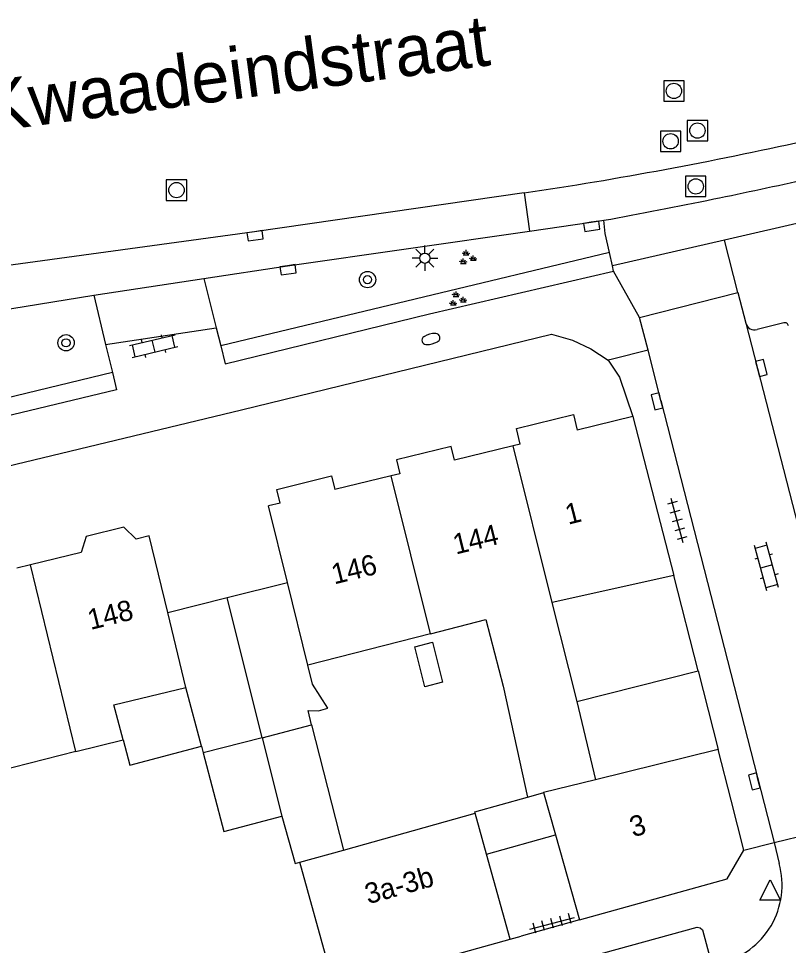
# Model space of a CAD drawing. Extents: x 131000 to 133014, y 396499 to 399001.
# Drawn here: x 132763.88 to 132801.55, y 397492.89 to 397538.27 of the extents above; entities that cross this region are included whole.
import ezdxf

# ---------------------------------------------------------------- set-up
doc = ezdxf.new("R2010")
doc.units = 0
for name, color, linetype in [('gg-afsc-erfafscheiding', 7, 'Continuous'), ('gg-afsc-muur', 7, 'Continuous'), ('gg-anno-huisnummerreeks BGT', 7, 'Continuous'), ('gg-anno-openbare ruimte label', 7, 'Continuous'), ('gg-bbg-bijgebouw', 7, 'Continuous'), ('gg-bbg-gedigitaliseerde bebouwing', 7, 'Continuous'), ('gg-bbg-gedigitaliseerde bijgebouw', 7, 'Continuous'), ('gg-bbg-hoofdgebouw', 7, 'Continuous'), ('gg-bbg-luifel en loopbrug', 7, 'Continuous'), ('gg-bbg-tussenscheiding', 7, 'Continuous'), ('gg-knt-verharding', 7, 'Continuous'), ('gg-knt-verharding nz', 7, 'Continuous'), ('gt-grn-groengrens', 7, 'Continuous'), ('gt-grn-weggrens', 7, 'Continuous'), ('gt-symb-boom', 7, 'Continuous'), ('gt-symb-brandkraan', 7, 'Continuous'), ('gt-symb-groenvak', 7, 'Continuous'), ('gt-symb-klinker verharding', 7, 'Continuous'), ('gt-symb-kolk', 7, 'Continuous'), ('gt-symb-lichtmast', 7, 'Continuous'), ('gt-symb-rioolschacht', 7, 'Continuous'), ('gt-symb-tegel verharding', 7, 'Continuous'), ('gt-symb-waterafsluiter', 7, 'Continuous')]:
    doc.layers.add(name, color=color, linetype=linetype)

# ---------------------------------------------------------------- blocks, each defined once
blk = doc.blocks.new('gt0-KOLK')
at = {"layer": 'gt-symb-kolk'}
blk.add_lwpolyline([(0, 0), (0.375, 0), (0.375, 0.4), (-0.375, 0.4), (-0.375, 0), (0, 0)], dxfattribs=at)
blk = doc.blocks.new('gt0-GRVAK')
at = {"layer": 'gt-symb-groenvak'}
for p, q in [((-0.11, 0.189), (-0.228, 0.24)), ((-0.182, 0.153), (0.088, 0.153)), ((-0.091, 0.211), (-0.156, 0.322)), ((-0.047, 0.214), (-0.047, 0.393)), ((-0.004, 0.211), (0.061, 0.322)), ((0.015, 0.189), (0.133, 0.24)), ((0.262, -0.052), (0.197, 0.059)), ((0.305, -0.049), (0.305, 0.13)), ((0.349, -0.052), (0.414, 0.059)), ((-0.245, -0.228), (-0.363, -0.177)), ((-0.318, -0.264), (-0.047, -0.264)), ((-0.226, -0.206), (-0.291, -0.095)), ((-0.183, -0.203), (-0.183, -0.024)), ((-0.139, -0.206), (-0.074, -0.095)), ((-0.12, -0.228), (-0.002, -0.177)), ((0.243, -0.074), (0.125, -0.023)), ((0.17, -0.11), (0.441, -0.11)), ((0.368, -0.074), (0.486, -0.023))]:
    blk.add_line(p, q, dxfattribs=at)
blk = doc.blocks.new('gt0-BOOM')
at = {"layer": 'gt-symb-boom'}
for radius in [0.4, 0.2]:
    blk.add_circle((0, 0), radius, dxfattribs=at)
blk = doc.blocks.new('gt0-KL1')
at = {"layer": 'gt-symb-klinker verharding'}
for p, q in [((-1.15, 0.3), (1.15, 0.3)), ((-1, -0.3), (-1, 0.3)), ((-0.5, 0.3), (-0.5, 0.45)), ((0, -0.3), (0, 0.3)), ((0.5, 0.3), (0.5, 0.45)), ((1, -0.3), (1, 0.3)), ((-1.15, -0.3), (1.15, -0.3)), ((-0.5, -0.45), (-0.5, -0.3)), ((0.5, -0.45), (0.5, -0.3))]:
    blk.add_line(p, q, dxfattribs=at)
blk = doc.blocks.new('gt0-BR')
at = {"layer": 'gt-symb-brandkraan'}
for centre, radius, start, end in [((-0.244, 0), 0.206, 107.5669, 252.4331), ((0.599, -2.664), 3, 106.892, 107.5669), ((0, -0.691), 0.938, 73.108, 106.892), ((-0.599, -2.664), 3, 72.4331, 73.108), ((0.244, 0), 0.206, 287.567, 72.4331), ((0.599, 2.664), 3, 252.4331, 253.108), ((0, 0.691), 0.938, 253.108, 286.8921), ((-0.599, 2.664), 3, 286.8921, 287.567)]:
    blk.add_arc(centre, radius, start, end, dxfattribs=at)
blk = doc.blocks.new('gt0-LMAST')
at = {"layer": 'gt-symb-lichtmast'}
for p, q in [((-0.005, 0.246), (-0.005, 0.621)), ((-0.182, 0.173), (-0.447, 0.438)), ((0.172, 0.173), (0.437, 0.438)), ((-0.255, -0.004), (-0.63, -0.004)), ((-0.182, -0.181), (-0.447, -0.446)), ((-0.005, -0.254), (-0.005, -0.629)), ((0.437, -0.446), (0.172, -0.181)), ((0.245, -0.004), (0.62, -0.004))]:
    blk.add_line(p, q, dxfattribs=at)
blk.add_circle((-0.005, -0.004), 0.25, dxfattribs=at)
blk = doc.blocks.new('gt0-RS')
at = {"layer": 'gt-symb-rioolschacht'}
blk.add_lwpolyline([(-0.5, -0.5), (0.5, -0.5), (0.5, 0.5), (-0.5, 0.5)], close=True, dxfattribs=at)
blk.add_circle((0, 0), 0.375, dxfattribs=at)
blk = doc.blocks.new('gt0-TEG1')
at = {"layer": 'gt-symb-tegel verharding'}
for p, q in [((-1.125, 0), (1.125, 0)), ((-0.9, -0.25), (-0.9, 0.25)), ((-0.45, -0.25), (-0.45, 0.25)), ((0, -0.25), (0, 0.25)), ((0.45, -0.25), (0.45, 0.25)), ((0.9, -0.25), (0.9, 0.25))]:
    blk.add_line(p, q, dxfattribs=at)
blk = doc.blocks.new('gt0-WAFSL')
at = {"layer": 'gt-symb-waterafsluiter'}
for p, q in [((-0.5, -0.333), (0, 0.667)), ((0, 0.667), (0.5, -0.333)), ((0.5, -0.333), (-0.5, -0.333))]:
    blk.add_line(p, q, dxfattribs=at)

msp = doc.modelspace()

# ---------------------------------------------------------------- linework, layer by layer
at = {"layer": 'gg-afsc-erfafscheiding'}
msp.add_line((132790.8, 397494.002), (132788.47, 397493.357), dxfattribs=at)
at = {"layer": 'gg-afsc-muur'}
for p, q in [((132797.13, 397506.33), (132795.94, 397511.01)), ((132791.33, 397494.15), (132790.8, 397494.002)), ((132787.94, 397493.21), (132788.47, 397493.357))]:
    msp.add_line(p, q, dxfattribs=at)
at = {"layer": 'gg-bbg-bijgebouw'}
for p, q in [((132791.2, 397504.83), (132797.13, 397506.33)), ((132797.13, 397506.33), (132798.108, 397502.483))]:
    msp.add_line(p, q, dxfattribs=at)
at = {"layer": 'gg-bbg-gedigitaliseerde bebouwing'}
for p, q in [((132777.04, 397510.666), (132776.12, 397514.41)), ((132771.181, 397509.196), (132770.27, 397512.94)), ((132778.037, 397506.611), (132777.04, 397510.666)), ((132772.074, 397505.524), (132771.181, 397509.196)), ((132784.039, 397508.155), (132778.037, 397506.611)), ((132766.687, 397502.393), (132768.995, 397502.954)), ((132766.687, 397502.393), (132760.837, 397500.889)), ((132779.779, 397497.564), (132786.228, 397499.364)), ((132779.35, 397490.82), (132777.638, 397496.974))]:
    msp.add_line(p, q, dxfattribs=at)
for points in [[(132784.039, 397508.155), (132786.751, 397508.852), (132787.59, 397505.588), (132788.785, 397500.155)], [(132768.995, 397502.954), (132768.543, 397504.666), (132772.074, 397505.524)], [(132788.785, 397500.155), (132789.538, 397500.365), (132789.574, 397500.374)]]:
    msp.add_lwpolyline(points, dxfattribs=at)
at = {"layer": 'gg-bbg-gedigitaliseerde bijgebouw'}
for p, q in [((132775.808, 397503.065), (132778.223, 397503.698)), ((132778.223, 397503.698), (132779.779, 397497.564)), ((132775.808, 397503.065), (132772.912, 397502.33))]:
    msp.add_line(p, q, dxfattribs=at)
for points in [[(132772.912, 397502.33), (132773.927, 397498.477), (132776.759, 397499.223)], [(132776.759, 397499.223), (132777.414, 397496.912), (132777.638, 397496.974)]]:
    msp.add_lwpolyline(points, dxfattribs=at)
at = {"layer": 'gg-bbg-hoofdgebouw'}
for p, q in [((132793.94, 397518.79), (132791.217, 397518.121)), ((132793.94, 397518.79), (132795.94, 397511.01)), ((132788.086, 397517.351), (132785.216, 397516.646)), ((132788.431, 397517.436), (132788.086, 397517.351)), ((132782.114, 397515.883), (132779.365, 397515.207)), ((132782.543, 397515.988), (132782.114, 397515.883)), ((132776.689, 397514.55), (132776.12, 397514.41)), ((132770.27, 397512.94), (132769.637, 397512.785)), ((132766.951, 397512.13), (132764.461, 397511.522)), ((132764.461, 397511.522), (132763.803, 397511.362)), ((132795.94, 397511.01), (132789.992, 397509.685)), ((132789.574, 397500.374), (132790.156, 397498.313)), ((132786.785, 397497.362), (132786.228, 397499.364)), ((132790.156, 397498.313), (132791.33, 397494.15)), ((132787.94, 397493.21), (132786.785, 397497.362)), ((132780.315, 397491.089), (132787.94, 397493.21))]:
    msp.add_line(p, q, dxfattribs=at)
for points in [[(132788.431, 397517.436), (132788.246, 397518.199), (132791.027, 397518.887), (132791.217, 397518.121)], [(132785.216, 397516.646), (132785.051, 397517.318), (132782.378, 397516.673), (132782.543, 397515.988)], [(132776.689, 397514.55), (132776.515, 397515.222), (132779.199, 397515.882), (132779.365, 397515.207)], [(132769.637, 397512.785), (132769.035, 397513.374), (132767.187, 397512.917), (132766.951, 397512.13)], [(132789.992, 397509.685), (132789.97, 397509.68), (132791.2, 397504.83)], [(132799.36, 397497.56), (132798.74, 397500), (132798.108, 397502.483)], [(132791.33, 397494.15), (132798.55, 397496.16), (132799.36, 397497.56)]]:
    msp.add_lwpolyline(points, dxfattribs=at)
at = {"layer": 'gg-bbg-luifel en loopbrug'}
for p, q in [((132774.097, 397509.928), (132777.04, 397510.666)), ((132771.181, 397509.196), (132774.097, 397509.928)), ((132775.808, 397503.065), (132774.097, 397509.928)), ((132772.833, 397502.643), (132772.074, 397505.524)), ((132772.833, 397502.643), (132772.912, 397502.33)), ((132786.785, 397497.362), (132790.156, 397498.313))]:
    msp.add_line(p, q, dxfattribs=at)
for points in [[(132784.631, 397505.78), (132783.754, 397505.555), (132783.265, 397507.518), (132784.141, 397507.744), (132784.631, 397505.78)], [(132778.223, 397503.698), (132778.047, 397504.393), (132778.562, 397504.374), (132779.019, 397504.503), (132778.265, 397505.683), (132778.037, 397506.611)], [(132768.995, 397502.954), (132769.321, 397501.718), (132772.833, 397502.643)], [(132786.228, 397499.364), (132786.208, 397499.438), (132788.785, 397500.155)]]:
    msp.add_lwpolyline(points, dxfattribs=at)
at = {"layer": 'gg-bbg-tussenscheiding'}
for p, q in [((132789.992, 397509.685), (132788.086, 397517.351)), ((132784.039, 397508.155), (132782.114, 397515.883)), ((132766.687, 397502.393), (132764.461, 397511.522)), ((132791.2, 397504.83), (132792.103, 397500.999)), ((132775.808, 397503.065), (132776.759, 397499.223)), ((132798.108, 397502.483), (132792.103, 397500.999)), ((132792.103, 397500.999), (132789.574, 397500.374)), ((132777.638, 397496.974), (132779.779, 397497.564))]:
    msp.add_line(p, q, dxfattribs=at)
at = {"layer": 'gg-knt-verharding'}
for p, q in [((132792.942, 397526.156), (132792.795, 397526.819)), ((132792.997, 397525.909), (132792.942, 397526.156)), ((132767.562, 397524.719), (132772.952, 397525.544)), ((132772.952, 397525.544), (132773.551, 397523.135)), ((132794.267, 397523.641), (132799.073, 397524.864)), ((132799.073, 397524.864), (132799.467, 397523.351)), ((132758.984, 397523.337), (132767.562, 397524.719)), ((132767.562, 397524.719), (132768.146, 397522.308)), ((132794.68, 397522.033), (132794.267, 397523.641)), ((132773.551, 397523.135), (132773.774, 397522.241)), ((132801.322, 397523.368), (132800.012, 397523.047)), ((132768.146, 397522.308), (132768.477, 397520.944)), ((132795.31, 397519.577), (132794.68, 397522.033)), ((132795.31, 397519.577), (132800.847, 397497.931)), ((132800.847, 397497.931), (132805.742, 397499.152)), ((132800.847, 397497.931), (132801.092, 397496.899))]:
    msp.add_line(p, q, dxfattribs=at)
for points in [[(132788.617, 397529.729), (132775.431, 397527.834), (132749.768, 397524.314)], [(132788.884, 397527.862), (132791.901, 397528.293), (132792.517, 397528.393)], [(132792.795, 397526.819), (132792.589, 397527.743), (132792.517, 397528.393)], [(132772.952, 397525.544), (132777.042, 397526.17), (132788.884, 397527.862)], [(132773.774, 397522.241), (132773.991, 397521.366), (132783.988, 397523.806), (132792.997, 397525.909)], [(132758.446, 397515.184), (132774.794, 397519.109), (132789.954, 397522.816), (132790.98, 397522.526), (132791.878, 397522.103), (132792.726, 397521.553)], [(132794.68, 397522.033), (132792.937, 397521.587), (132792.726, 397521.553)], [(132792.726, 397521.553), (132793.287, 397520.715), (132793.94, 397518.79)], [(132768.477, 397520.944), (132768.682, 397520.099), (132758.07, 397517.553), (132755.574, 397516.356)], [(132791.861, 397492.349), (132797.089, 397493.796), (132797.231, 397493.759), (132797.337, 397493.658), (132797.707, 397492.327)]]:
    msp.add_lwpolyline(points, dxfattribs=at)
for centre, radius, start, end in [((132744.629, 397790.308), 266.255, 281.54047, 282.55199), ((132743.887, 397793.579), 269.608, 280.39139, 281.55582), ((132799.887, 397523.464), 0.435, 194.9986, 286.696), ((132801.38, 397523.207), 0.171, 5.917, 109.8917), ((132797.326, 397495.841), 3.912, 283.5297, 15.6867)]:
    msp.add_arc(centre, radius, start, end, dxfattribs=at)
at = {"layer": 'gg-knt-verharding nz'}
msp.add_line((132799.467, 397523.351), (132803.411, 397507.975), dxfattribs=at)
msp.add_arc((132760.055, 397721.49), 193.876, 278.4717, 282.59765, dxfattribs=at)
at = {"layer": 'gt-grn-groengrens'}
msp.add_line((132792.795, 397526.819), (132773.774, 397522.241), dxfattribs=at)
msp.add_lwpolyline([(132768.477, 397520.944), (132757.961, 397518.39), (132755.226, 397517.09)], dxfattribs=at)
at = {"layer": 'gt-grn-weggrens'}
for p, q in [((132788.617, 397529.729), (132788.884, 397527.862)), ((132803.41, 397528.568), (132798.416, 397527.417)), ((132798.416, 397527.417), (132792.942, 397526.156)), ((132799.073, 397524.864), (132798.416, 397527.417)), ((132794.267, 397523.641), (132792.997, 397525.909)), ((132768.146, 397522.308), (132773.551, 397523.135)), ((132799.36, 397497.56), (132800.847, 397497.931))]:
    msp.add_line(p, q, dxfattribs=at)

# ---------------------------------------------------------------- block references
at = {"layer": 'gt-symb-boom'}
for p in [(132780.958, 397525.486), (132766.209, 397522.395)]:
    msp.add_blockref('gt0-BOOM', p, dxfattribs=at)
at = {"layer": 'gt-symb-brandkraan', "rotation": -165.28847626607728}
msp.add_blockref('gt0-BR', (132784.059, 397522.58), dxfattribs=at)
at = {"layer": 'gt-symb-groenvak'}
for p in [(132785.826, 397526.546), (132785.334, 397524.514)]:
    msp.add_blockref('gt0-GRVAK', p, dxfattribs=at)
at = {"layer": 'gt-symb-klinker verharding'}
for p, rotation in [((132770.494, 397522.236), 13.29958432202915), ((132800.474, 397511.447), 105.30032444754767)]:
    msp.add_blockref('gt0-KL1', p, dxfattribs=dict(at, rotation=rotation))
at = {"layer": 'gt-symb-kolk'}
for p, rotation in [((132791.901, 397528.293), -171.87103883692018), ((132775.431, 397527.834), -172.18031712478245), ((132777.042, 397526.17), -171.87103883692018), ((132800.034, 397521.114), -75.7973929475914), ((132795.31, 397519.577), 104.3024240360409), ((132800.076, 397500.973), 104.36896783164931)]:
    msp.add_blockref('gt0-KOLK', p, dxfattribs=dict(at, rotation=rotation))
at = {"layer": 'gt-symb-lichtmast'}
msp.add_blockref('gt0-LMAST', (132783.771, 397526.539), dxfattribs=at)
at = {"layer": 'gt-symb-rioolschacht'}
for p in [(132795.947, 397534.725), (132797.098, 397532.783), (132795.785, 397532.26), (132771.611, 397529.869), (132797.015, 397530.051)]:
    msp.add_blockref('gt0-RS', p, dxfattribs=at)
at = {"layer": 'gt-symb-tegel verharding'}
for p, rotation in [((132796.106, 397513.694), 105.3003244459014), ((132789.991, 397493.977), 14.953564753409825)]:
    msp.add_blockref('gt0-TEG1', p, dxfattribs=dict(at, rotation=rotation))
at = {"layer": 'gt-symb-waterafsluiter'}
msp.add_blockref('gt0-WAFSL', (132800.657, 397495.446), dxfattribs=at)

# ---------------------------------------------------------------- texts
at = {"layer": 'gg-anno-huisnummerreeks BGT'}
for s, rotation, p in [('1', 14.4, (132790.773, 397513.484)), ('144', 13.8, (132785.276, 397512.026)), ('146', 13.8, (132779.329, 397510.564)), ('148', 13.9, (132767.406, 397508.336)), ('3', 15.7, (132793.944, 397498.187)), ('3a-3b', 15.6, (132780.986, 397494.907))]:
    msp.add_text(s, height=1, rotation=rotation, dxfattribs=at).set_placement(p)
at = {"layer": 'gg-anno-openbare ruimte label'}
msp.add_text('Kwaadeindstraat', height=2.5, rotation=7.6, dxfattribs=at).set_placement((132762.349, 397532.696))

doc.saveas('drawing.dxf')
